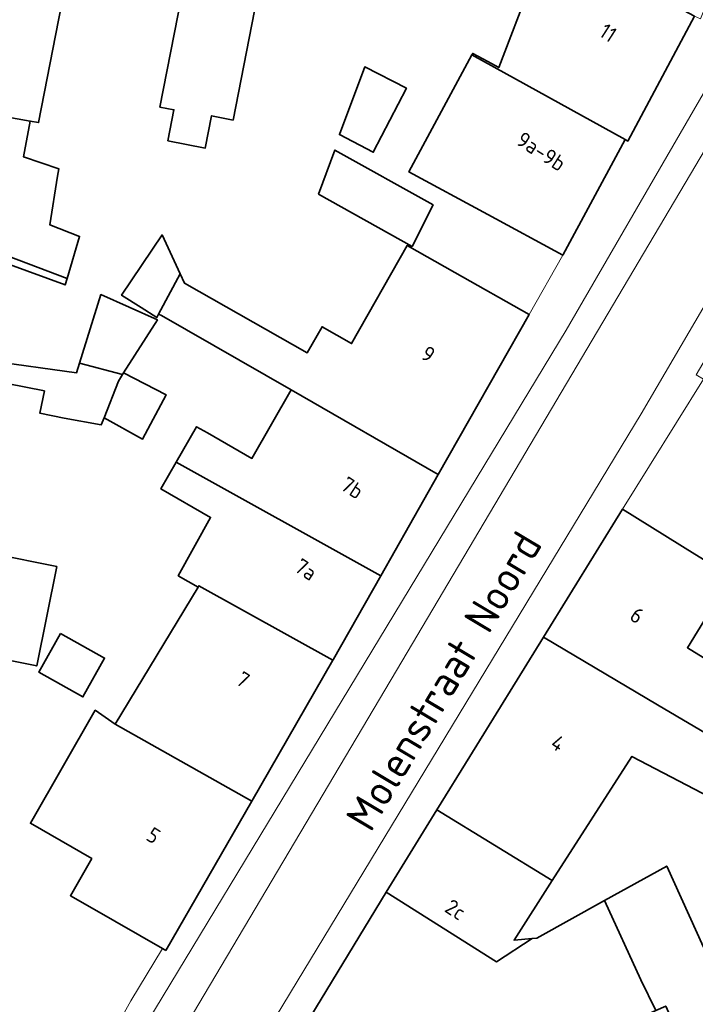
# Model space of a CAD drawing. Extents: x 184422 to 188298, y 343471 to 350189.
# Tile 440 of 513: x 187134 to 187174, y 349245 to 349303. Entities that reach past the tile are written whole.
import ezdxf
from ezdxf.enums import TextEntityAlignment as Align

# ---------------------------------------------------------------- set-up
doc = ezdxf.new("R2010")
doc.units = 0
for name, color, linetype, lineweight in [('B-WA-OG-TERREIN_ERF-GV', 252, 'Continuous', 18), ('B-WA-OG-TOPOGRAFIE-T18', 252, 'Continuous', 18), ('B-WA-VH-VERHARDING_OPEN-GV', 252, 'Continuous', 18), ('B-WA-VH-VERHARDING_STRAATBAKSTEEN-GV', 252, 'Continuous', 18), ('B-WE-OG-BEBOUWING-GV', 250, 'Continuous', 35), ('B-WE-OG-BEBOUWING-T18', 10, 'Continuous', 18)]:
    doc.layers.add(name, color=color, linetype=linetype, lineweight=lineweight)
doc.styles.add('NLCS-ISO-M1000-T18', font='NLCS-ISO.ttf', dxfattribs={"height": 1.8})
doc.styles.add('NLCS-ISO-M500-T18', font='NLCS-ISO.ttf', dxfattribs={"height": 0.9})

msp = doc.modelspace()

# ---------------------------------------------------------------- linework, layer by layer
at = {"layer": 'B-WA-OG-TERREIN_ERF-GV', "flags": 128}
for points in [[(187138.522, 349312.643), (187135.495, 349297.121), (187135.011, 349297.216), (187134.602, 349295.122), (187136.682, 349294.413), (187136.612, 349293.986), (187136.147, 349291.132), (187137.898, 349290.449), (187137.164, 349287.974), (187137.054, 349287.604), (187133.798, 349288.809)], [(187138.522, 349312.643), (187135.495, 349297.121), (187135.011, 349297.216), (187134.602, 349295.122), (187136.682, 349294.413), (187136.612, 349293.986), (187136.147, 349291.132), (187137.898, 349290.449), (187137.164, 349287.974), (187137.054, 349287.604), (187133.798, 349288.809)], [(187138.522, 349312.643), (187135.495, 349297.121), (187135.011, 349297.216), (187134.602, 349295.122), (187136.682, 349294.413), (187136.612, 349293.986), (187136.147, 349291.132), (187137.898, 349290.449), (187137.164, 349287.974), (187137.054, 349287.604), (187133.798, 349288.809)], [(187138.481, 349241.26), (187140.918, 349245.628), (187142.769, 349248.678), (187138.637, 349251.052), (187137.366, 349251.782), (187138.617, 349253.96), (187135.012, 349256.031), (187138.824, 349262.664), (187139.986, 349261.853), (187144.856, 349269.88), (187143.688, 349270.551), (187145.588, 349273.972), (187142.677, 349275.642), (187143.575, 349277.205), (187144.772, 349279.288), (187145.412, 349278.92), (187148.013, 349277.425), (187150.324, 349281.445), (187142.715, 349285.816), (187142.54, 349285.885), (187142.441, 349285.698), (187141.508, 349286.285), (187140.364, 349287.005), (187142.746, 349290.537), (187143.806, 349288.253), (187144.062, 349287.701), (187151.256, 349283.613), (187152.132, 349285.154), (187153.867, 349284.168), (187157.135, 349289.919), (187159.93, 349288.331), (187164.277, 349285.861), (187166.26, 349289.357), (187161.86, 349291.732), (187157.226, 349294.233), (187160.931, 349301.098), (187160.976, 349301.181), (187161.867, 349300.699), (187162.5, 349300.346), (187164.36, 349305.231)], [(187138.481, 349241.26), (187140.918, 349245.628), (187142.769, 349248.678), (187138.637, 349251.052), (187137.366, 349251.782), (187138.617, 349253.96), (187135.012, 349256.031), (187138.824, 349262.664), (187139.986, 349261.853), (187144.856, 349269.88), (187143.688, 349270.551), (187145.588, 349273.972), (187142.677, 349275.642), (187143.575, 349277.205), (187144.772, 349279.288), (187145.412, 349278.92), (187148.013, 349277.425), (187150.324, 349281.445), (187142.715, 349285.816), (187142.54, 349285.885), (187142.441, 349285.698), (187141.508, 349286.285), (187140.364, 349287.005), (187142.746, 349290.537), (187143.806, 349288.253), (187144.062, 349287.701), (187151.256, 349283.613), (187152.132, 349285.154), (187153.867, 349284.168), (187157.135, 349289.919), (187159.93, 349288.331), (187164.277, 349285.861), (187166.26, 349289.357), (187161.86, 349291.732), (187157.226, 349294.233), (187160.931, 349301.098), (187160.976, 349301.181), (187161.867, 349300.699), (187162.5, 349300.346), (187164.36, 349305.231)], [(187138.481, 349241.26), (187140.918, 349245.628), (187142.769, 349248.678), (187138.637, 349251.052), (187137.366, 349251.782), (187138.617, 349253.96), (187135.012, 349256.031), (187138.824, 349262.664), (187139.986, 349261.853), (187144.856, 349269.88), (187143.688, 349270.551), (187145.588, 349273.972), (187142.677, 349275.642), (187143.575, 349277.205), (187144.772, 349279.288), (187145.412, 349278.92), (187148.013, 349277.425), (187150.324, 349281.445), (187142.715, 349285.816), (187142.54, 349285.885), (187142.441, 349285.698), (187141.508, 349286.285), (187140.364, 349287.005), (187142.746, 349290.537), (187143.806, 349288.253), (187144.062, 349287.701), (187151.256, 349283.613), (187152.132, 349285.154), (187153.867, 349284.168), (187157.135, 349289.919), (187159.93, 349288.331), (187164.277, 349285.861), (187166.26, 349289.357), (187161.86, 349291.732), (187157.226, 349294.233), (187160.931, 349301.098), (187160.976, 349301.181), (187161.867, 349300.699), (187162.5, 349300.346), (187164.36, 349305.231)], [(187132.627, 349283.147), (187137.714, 349282.443), (187137.893, 349283.014), (187139.154, 349287.035), (187142.47, 349285.55), (187140.485, 349282.447), (187140.421, 349282.347), (187140.179, 349281.969), (187139.335, 349279.807), (187139.176, 349279.401), (187136.99, 349279.795), (187135.577, 349280.079), (187135.84, 349281.387), (187133.657, 349281.826)], [(187132.627, 349283.147), (187137.714, 349282.443), (187137.893, 349283.014), (187139.154, 349287.035), (187142.47, 349285.55), (187140.485, 349282.447), (187140.421, 349282.347), (187140.179, 349281.969), (187139.335, 349279.807), (187139.176, 349279.401), (187136.99, 349279.795), (187135.577, 349280.079), (187135.84, 349281.387), (187133.657, 349281.826)], [(187132.627, 349283.147), (187137.714, 349282.443), (187137.893, 349283.014), (187139.154, 349287.035), (187142.47, 349285.55), (187140.485, 349282.447), (187140.421, 349282.347), (187140.179, 349281.969), (187139.335, 349279.807), (187139.176, 349279.401), (187136.99, 349279.795), (187135.577, 349280.079), (187135.84, 349281.387), (187133.657, 349281.826)], [(187174.523, 349282.074), (187169.765, 349274.452), (187174.017, 349271.822), (187176.15, 349270.503), (187173.569, 349266.33), (187178.435, 349263.321)], [(187174.523, 349282.074), (187169.765, 349274.452), (187174.017, 349271.822), (187176.15, 349270.503), (187173.569, 349266.33), (187178.435, 349263.321)], [(187174.523, 349282.074), (187169.765, 349274.452), (187174.017, 349271.822), (187176.15, 349270.503), (187173.569, 349266.33), (187178.435, 349263.321)], [(187132.859, 349271.829), (187136.558, 349271.086), (187135.387, 349265.258), (187128.23, 349266.696)], [(187132.859, 349271.829), (187136.558, 349271.086), (187135.387, 349265.258), (187128.23, 349266.696)], [(187132.859, 349271.829), (187136.558, 349271.086), (187135.387, 349265.258), (187128.23, 349266.696)], [(187176.272, 349256.842), (187170.313, 349259.951), (187165.627, 349252.674), (187163.396, 349249.172), (187164.464, 349249.273), (187164.73, 349249.298), (187168.713, 349251.503), (187172.362, 349253.523), (187174.512, 349248.757)], [(187176.272, 349256.842), (187170.313, 349259.951), (187165.627, 349252.674), (187163.396, 349249.172), (187164.464, 349249.273), (187164.73, 349249.298), (187168.713, 349251.503), (187172.362, 349253.523), (187174.512, 349248.757)], [(187176.272, 349256.842), (187170.313, 349259.951), (187165.627, 349252.674), (187163.396, 349249.172), (187164.464, 349249.273), (187164.73, 349249.298), (187168.713, 349251.503), (187172.362, 349253.523), (187174.512, 349248.757)]]:
    msp.add_lwpolyline(points, dxfattribs=at)
for points in [[(187143.084, 349296.063), (187143.438, 349297.875), (187142.62, 349298.035), (187143.89, 349304.52), (187148.167, 349303.683), (187146.913, 349297.275), (187145.648, 349297.523), (187145.278, 349295.633)], [(187143.084, 349296.063), (187143.438, 349297.875), (187142.62, 349298.035), (187143.89, 349304.52), (187148.167, 349303.683), (187146.913, 349297.275), (187145.648, 349297.523), (187145.278, 349295.633)], [(187143.084, 349296.063), (187143.438, 349297.875), (187142.62, 349298.035), (187143.89, 349304.52), (187148.167, 349303.683), (187146.913, 349297.275), (187145.648, 349297.523), (187145.278, 349295.633)], [(187153.146, 349296.419), (187154.633, 349300.389), (187157.095, 349299.138), (187155.14, 349295.38)], [(187153.146, 349296.419), (187154.633, 349300.389), (187157.095, 349299.138), (187155.14, 349295.38)], [(187153.146, 349296.419), (187154.633, 349300.389), (187157.095, 349299.138), (187155.14, 349295.38)], [(187152.887, 349295.508), (187158.644, 349292.296), (187157.418, 349289.866), (187151.924, 349292.923)], [(187152.887, 349295.508), (187158.644, 349292.296), (187157.418, 349289.866), (187151.924, 349292.923)], [(187152.887, 349295.508), (187158.644, 349292.296), (187157.418, 349289.866), (187151.924, 349292.923)]]:
    msp.add_lwpolyline(points, close=True, dxfattribs=at)
at = {"layer": 'B-WA-VH-VERHARDING_OPEN-GV', "flags": 128}
msp.add_lwpolyline([(187126.545, 349219.114), (187166.462, 349284.941), (187180.97, 349309.992), (187179.429, 349312.782), (187177.985, 349312.24), (187174.347, 349303.216), (187173.984, 349303.374), (187170.067, 349296.043), (187169.912, 349296.123), (187169.646, 349295.63), (187166.26, 349289.357), (187164.277, 349285.861), (187158.952, 349276.489), (187155.572, 349270.541), (187152.797, 349265.657), (187152.767, 349265.605), (187148.005, 349257.319), (187142.972, 349248.561), (187142.769, 349248.678), (187140.918, 349245.628), (187138.481, 349241.26), (187136.07, 349237.098), (187133.155, 349232.066)], dxfattribs=at)
msp.add_lwpolyline([(187126.545, 349219.114), (187166.462, 349284.941), (187180.97, 349309.992), (187179.429, 349312.782), (187177.985, 349312.24), (187174.347, 349303.216), (187173.984, 349303.374), (187170.067, 349296.043), (187169.912, 349296.123), (187169.646, 349295.63), (187166.26, 349289.357), (187164.277, 349285.861), (187158.952, 349276.489), (187155.572, 349270.541), (187152.797, 349265.657), (187152.767, 349265.605), (187148.005, 349257.319), (187142.972, 349248.561), (187142.769, 349248.678), (187140.918, 349245.628), (187138.481, 349241.26), (187136.07, 349237.098), (187133.155, 349232.066)], dxfattribs=at)
msp.add_lwpolyline([(187126.545, 349219.114), (187166.462, 349284.941), (187180.97, 349309.992), (187179.429, 349312.782), (187177.985, 349312.24), (187174.347, 349303.216), (187173.984, 349303.374), (187170.067, 349296.043), (187169.912, 349296.123), (187169.646, 349295.63), (187166.26, 349289.357), (187164.277, 349285.861), (187158.952, 349276.489), (187155.572, 349270.541), (187152.797, 349265.657), (187152.767, 349265.605), (187148.005, 349257.319), (187142.972, 349248.561), (187142.769, 349248.678), (187140.918, 349245.628), (187138.481, 349241.26), (187136.07, 349237.098), (187133.155, 349232.066)], dxfattribs=at)
msp.add_lwpolyline([(187116.485, 349200.099), (187118.934, 349201.226), (187124.214, 349209.729), (187139.59, 349236.517), (187156.823, 349265.516), (187176.444, 349298.653), (187181.582, 349306.797), (187180.97, 349309.992), (187166.462, 349284.941), (187126.545, 349219.114)], close=True, dxfattribs=at)
msp.add_lwpolyline([(187116.485, 349200.099), (187118.934, 349201.226), (187124.214, 349209.729), (187139.59, 349236.517), (187156.823, 349265.516), (187176.444, 349298.653), (187181.582, 349306.797), (187180.97, 349309.992), (187166.462, 349284.941), (187126.545, 349219.114)], close=True, dxfattribs=at)
msp.add_lwpolyline([(187116.485, 349200.099), (187118.934, 349201.226), (187124.214, 349209.729), (187139.59, 349236.517), (187156.823, 349265.516), (187176.444, 349298.653), (187181.582, 349306.797), (187180.97, 349309.992), (187166.462, 349284.941), (187126.545, 349219.114)], close=True, dxfattribs=at)
at = {"layer": 'B-WA-VH-VERHARDING_STRAATBAKSTEEN-GV', "flags": 128}
msp.add_lwpolyline([(187191.178, 349326.421), (187190.946, 349326.518), (187190.918, 349326.463), (187190.307, 349325.268), (187185.878, 349315.895), (187185.152, 349314.379), (187181.582, 349306.797), (187176.444, 349298.653), (187156.823, 349265.516), (187139.59, 349236.517), (187124.214, 349209.729), (187118.934, 349201.226), (187116.485, 349200.099), (187114.674, 349199.938), (187121.835, 349196.224), (187123.174, 349199.166), (187129.043, 349210.359), (187134.387, 349219.921), (187170.854, 349280.04), (187183.254, 349301.216), (187188.297, 349310.438), (187195.022, 349324.422), (187194.777, 349324.616)], dxfattribs=at)
msp.add_lwpolyline([(187191.178, 349326.421), (187190.946, 349326.518), (187190.918, 349326.463), (187190.307, 349325.268), (187185.878, 349315.895), (187185.152, 349314.379), (187181.582, 349306.797), (187176.444, 349298.653), (187156.823, 349265.516), (187139.59, 349236.517), (187124.214, 349209.729), (187118.934, 349201.226), (187116.485, 349200.099), (187114.674, 349199.938), (187121.835, 349196.224), (187123.174, 349199.166), (187129.043, 349210.359), (187134.387, 349219.921), (187170.854, 349280.04), (187183.254, 349301.216), (187188.297, 349310.438), (187195.022, 349324.422), (187194.777, 349324.616)], dxfattribs=at)
msp.add_lwpolyline([(187191.178, 349326.421), (187190.946, 349326.518), (187190.918, 349326.463), (187190.307, 349325.268), (187185.878, 349315.895), (187185.152, 349314.379), (187181.582, 349306.797), (187176.444, 349298.653), (187156.823, 349265.516), (187139.59, 349236.517), (187124.214, 349209.729), (187118.934, 349201.226), (187116.485, 349200.099), (187114.674, 349199.938), (187121.835, 349196.224), (187123.174, 349199.166), (187129.043, 349210.359), (187134.387, 349219.921), (187170.854, 349280.04), (187183.254, 349301.216), (187188.297, 349310.438), (187195.022, 349324.422), (187194.777, 349324.616)], dxfattribs=at)
msp.add_lwpolyline([(187155.9, 349251.993), (187156.678, 349253.271), (187158.865, 349256.82), (187160.795, 349259.951), (187165.128, 349266.955), (187169.765, 349274.452), (187174.523, 349282.074), (187174.09, 349282.325), (187177.076, 349287.423), (187179.901, 349292.245), (187182.852, 349297.284), (187183.254, 349301.216), (187170.854, 349280.04), (187134.387, 349219.921), (187134.521, 349218.145), (187135.66, 349216.218), (187137.35, 349215.446), (187138.914, 349218.436), (187136.489, 349219.704), (187142.398, 349229.545), (187142.838, 349230.532)], close=True, dxfattribs=at)
msp.add_lwpolyline([(187155.9, 349251.993), (187156.678, 349253.271), (187158.865, 349256.82), (187160.795, 349259.951), (187165.128, 349266.955), (187169.765, 349274.452), (187174.523, 349282.074), (187174.09, 349282.325), (187177.076, 349287.423), (187179.901, 349292.245), (187182.852, 349297.284), (187183.254, 349301.216), (187170.854, 349280.04), (187134.387, 349219.921), (187134.521, 349218.145), (187135.66, 349216.218), (187137.35, 349215.446), (187138.914, 349218.436), (187136.489, 349219.704), (187142.398, 349229.545), (187142.838, 349230.532)], close=True, dxfattribs=at)
msp.add_lwpolyline([(187155.9, 349251.993), (187156.678, 349253.271), (187158.865, 349256.82), (187160.795, 349259.951), (187165.128, 349266.955), (187169.765, 349274.452), (187174.523, 349282.074), (187174.09, 349282.325), (187177.076, 349287.423), (187179.901, 349292.245), (187182.852, 349297.284), (187183.254, 349301.216), (187170.854, 349280.04), (187134.387, 349219.921), (187134.521, 349218.145), (187135.66, 349216.218), (187137.35, 349215.446), (187138.914, 349218.436), (187136.489, 349219.704), (187142.398, 349229.545), (187142.838, 349230.532)], close=True, dxfattribs=at)
at = {"layer": 'B-WE-OG-BEBOUWING-GV', "flags": 128}
for points in [[(187138.522, 349312.643), (187138.534, 349312.703), (187137.574, 349312.865), (187128.933, 349314.448), (187128.855, 349314.025), (187126.018, 349298.854), (187125.999, 349298.722), (187132.475, 349297.649), (187135.011, 349297.216), (187135.495, 349297.121)], [(187138.522, 349312.643), (187138.534, 349312.703), (187137.574, 349312.865), (187128.933, 349314.448), (187128.855, 349314.025), (187126.018, 349298.854), (187125.999, 349298.722), (187132.475, 349297.649), (187135.011, 349297.216), (187135.495, 349297.121)], [(187138.522, 349312.643), (187138.534, 349312.703), (187137.574, 349312.865), (187128.933, 349314.448), (187128.855, 349314.025), (187126.018, 349298.854), (187125.999, 349298.722), (187132.475, 349297.649), (187135.011, 349297.216), (187135.495, 349297.121)], [(187173.984, 349303.374), (187165.756, 349307.77), (187165.411, 349307.142), (187162.83, 349308.039), (187162.124, 349306.007), (187164.36, 349305.231), (187162.5, 349300.346), (187161.867, 349300.699), (187160.976, 349301.181), (187160.931, 349301.098), (187169.912, 349296.123), (187170.067, 349296.043)], [(187173.984, 349303.374), (187165.756, 349307.77), (187165.411, 349307.142), (187162.83, 349308.039), (187162.124, 349306.007), (187164.36, 349305.231), (187162.5, 349300.346), (187161.867, 349300.699), (187160.976, 349301.181), (187160.931, 349301.098), (187169.912, 349296.123), (187170.067, 349296.043)], [(187173.984, 349303.374), (187165.756, 349307.77), (187165.411, 349307.142), (187162.83, 349308.039), (187162.124, 349306.007), (187164.36, 349305.231), (187162.5, 349300.346), (187161.867, 349300.699), (187160.976, 349301.181), (187160.931, 349301.098), (187169.912, 349296.123), (187170.067, 349296.043)], [(187142.62, 349298.035), (187143.438, 349297.875), (187143.084, 349296.063), (187145.278, 349295.633), (187145.648, 349297.523), (187146.913, 349297.275), (187148.167, 349303.683), (187143.89, 349304.52)], [(187142.62, 349298.035), (187143.438, 349297.875), (187143.084, 349296.063), (187145.278, 349295.633), (187145.648, 349297.523), (187146.913, 349297.275), (187148.167, 349303.683), (187143.89, 349304.52)], [(187142.62, 349298.035), (187143.438, 349297.875), (187143.084, 349296.063), (187145.278, 349295.633), (187145.648, 349297.523), (187146.913, 349297.275), (187148.167, 349303.683), (187143.89, 349304.52)], [(187161.86, 349291.732), (187166.26, 349289.357), (187169.646, 349295.63), (187169.912, 349296.123), (187160.931, 349301.098), (187157.226, 349294.233)], [(187161.86, 349291.732), (187166.26, 349289.357), (187169.646, 349295.63), (187169.912, 349296.123), (187160.931, 349301.098), (187157.226, 349294.233)], [(187161.86, 349291.732), (187166.26, 349289.357), (187169.646, 349295.63), (187169.912, 349296.123), (187160.931, 349301.098), (187157.226, 349294.233)], [(187157.095, 349299.138), (187154.633, 349300.389), (187153.146, 349296.419), (187155.14, 349295.38)], [(187157.095, 349299.138), (187154.633, 349300.389), (187153.146, 349296.419), (187155.14, 349295.38)], [(187157.095, 349299.138), (187154.633, 349300.389), (187153.146, 349296.419), (187155.14, 349295.38)], [(187137.164, 349287.974), (187137.898, 349290.449), (187136.147, 349291.132), (187136.612, 349293.986), (187136.682, 349294.413), (187134.602, 349295.122), (187135.011, 349297.216), (187132.475, 349297.649), (187125.999, 349298.722), (187125.086, 349292.508), (187124.955, 349291.858), (187131.74, 349291.237), (187131.322, 349290.192)], [(187137.164, 349287.974), (187137.898, 349290.449), (187136.147, 349291.132), (187136.612, 349293.986), (187136.682, 349294.413), (187134.602, 349295.122), (187135.011, 349297.216), (187132.475, 349297.649), (187125.999, 349298.722), (187125.086, 349292.508), (187124.955, 349291.858), (187131.74, 349291.237), (187131.322, 349290.192)], [(187137.164, 349287.974), (187137.898, 349290.449), (187136.147, 349291.132), (187136.612, 349293.986), (187136.682, 349294.413), (187134.602, 349295.122), (187135.011, 349297.216), (187132.475, 349297.649), (187125.999, 349298.722), (187125.086, 349292.508), (187124.955, 349291.858), (187131.74, 349291.237), (187131.322, 349290.192)], [(187151.924, 349292.923), (187157.418, 349289.866), (187158.644, 349292.296), (187152.887, 349295.508)], [(187151.924, 349292.923), (187157.418, 349289.866), (187158.644, 349292.296), (187152.887, 349295.508)], [(187151.924, 349292.923), (187157.418, 349289.866), (187158.644, 349292.296), (187152.887, 349295.508)], [(187124.955, 349291.858), (187123.594, 349285.079), (187128.963, 349284.268), (187129.349, 349285.242), (187132.871, 349284.328), (187133.798, 349288.809), (187137.054, 349287.604), (187137.164, 349287.974), (187131.322, 349290.192), (187131.74, 349291.237)], [(187124.955, 349291.858), (187123.594, 349285.079), (187128.963, 349284.268), (187129.349, 349285.242), (187132.871, 349284.328), (187133.798, 349288.809), (187137.054, 349287.604), (187137.164, 349287.974), (187131.322, 349290.192), (187131.74, 349291.237)], [(187124.955, 349291.858), (187123.594, 349285.079), (187128.963, 349284.268), (187129.349, 349285.242), (187132.871, 349284.328), (187133.798, 349288.809), (187137.054, 349287.604), (187137.164, 349287.974), (187131.322, 349290.192), (187131.74, 349291.237)], [(187142.54, 349285.885), (187143.806, 349288.253), (187142.746, 349290.537), (187140.364, 349287.005), (187141.508, 349286.285), (187142.441, 349285.698)], [(187142.54, 349285.885), (187143.806, 349288.253), (187142.746, 349290.537), (187140.364, 349287.005), (187141.508, 349286.285), (187142.441, 349285.698)], [(187142.54, 349285.885), (187143.806, 349288.253), (187142.746, 349290.537), (187140.364, 349287.005), (187141.508, 349286.285), (187142.441, 349285.698)], [(187158.952, 349276.489), (187164.277, 349285.861), (187159.93, 349288.331), (187157.135, 349289.919), (187153.867, 349284.168), (187152.132, 349285.154), (187151.256, 349283.613), (187144.062, 349287.701), (187143.806, 349288.253), (187142.54, 349285.885), (187142.715, 349285.816), (187150.324, 349281.445)], [(187158.952, 349276.489), (187164.277, 349285.861), (187159.93, 349288.331), (187157.135, 349289.919), (187153.867, 349284.168), (187152.132, 349285.154), (187151.256, 349283.613), (187144.062, 349287.701), (187143.806, 349288.253), (187142.54, 349285.885), (187142.715, 349285.816), (187150.324, 349281.445)], [(187158.952, 349276.489), (187164.277, 349285.861), (187159.93, 349288.331), (187157.135, 349289.919), (187153.867, 349284.168), (187152.132, 349285.154), (187151.256, 349283.613), (187144.062, 349287.701), (187143.806, 349288.253), (187142.54, 349285.885), (187142.715, 349285.816), (187150.324, 349281.445)], [(187137.893, 349283.014), (187140.421, 349282.347), (187140.485, 349282.447), (187142.47, 349285.55), (187139.154, 349287.035)], [(187137.893, 349283.014), (187140.421, 349282.347), (187140.485, 349282.447), (187142.47, 349285.55), (187139.154, 349287.035)], [(187137.893, 349283.014), (187140.421, 349282.347), (187140.485, 349282.447), (187142.47, 349285.55), (187139.154, 349287.035)], [(187132.871, 349284.328), (187129.349, 349285.242), (187128.963, 349284.268), (187123.594, 349285.079), (187122.318, 349278.727), (187131.489, 349277.341), (187132.318, 349277.212), (187132.792, 349279.835), (187133.239, 349279.745), (187133.657, 349281.826), (187135.84, 349281.387), (187135.577, 349280.079), (187136.99, 349279.795), (187139.176, 349279.401), (187139.335, 349279.807), (187140.179, 349281.969), (187140.421, 349282.347), (187137.893, 349283.014), (187137.714, 349282.443), (187132.627, 349283.147)], [(187132.871, 349284.328), (187129.349, 349285.242), (187128.963, 349284.268), (187123.594, 349285.079), (187122.318, 349278.727), (187131.489, 349277.341), (187132.318, 349277.212), (187132.792, 349279.835), (187133.239, 349279.745), (187133.657, 349281.826), (187135.84, 349281.387), (187135.577, 349280.079), (187136.99, 349279.795), (187139.176, 349279.401), (187139.335, 349279.807), (187140.179, 349281.969), (187140.421, 349282.347), (187137.893, 349283.014), (187137.714, 349282.443), (187132.627, 349283.147)], [(187132.871, 349284.328), (187129.349, 349285.242), (187128.963, 349284.268), (187123.594, 349285.079), (187122.318, 349278.727), (187131.489, 349277.341), (187132.318, 349277.212), (187132.792, 349279.835), (187133.239, 349279.745), (187133.657, 349281.826), (187135.84, 349281.387), (187135.577, 349280.079), (187136.99, 349279.795), (187139.176, 349279.401), (187139.335, 349279.807), (187140.179, 349281.969), (187140.421, 349282.347), (187137.893, 349283.014), (187137.714, 349282.443), (187132.627, 349283.147)], [(187139.335, 349279.807), (187141.599, 349278.561), (187142.989, 349281.153), (187140.485, 349282.447), (187140.421, 349282.347), (187140.179, 349281.969)], [(187139.335, 349279.807), (187141.599, 349278.561), (187142.989, 349281.153), (187140.485, 349282.447), (187140.421, 349282.347), (187140.179, 349281.969)], [(187139.335, 349279.807), (187141.599, 349278.561), (187142.989, 349281.153), (187140.485, 349282.447), (187140.421, 349282.347), (187140.179, 349281.969)], [(187155.572, 349270.541), (187158.952, 349276.489), (187150.324, 349281.445), (187148.013, 349277.425), (187145.412, 349278.92), (187144.772, 349279.288), (187143.575, 349277.205)], [(187155.572, 349270.541), (187158.952, 349276.489), (187150.324, 349281.445), (187148.013, 349277.425), (187145.412, 349278.92), (187144.772, 349279.288), (187143.575, 349277.205)], [(187155.572, 349270.541), (187158.952, 349276.489), (187150.324, 349281.445), (187148.013, 349277.425), (187145.412, 349278.92), (187144.772, 349279.288), (187143.575, 349277.205)], [(187120.908, 349271.709), (187125.81, 349270.724), (187128.914, 349270.1), (187128.23, 349266.696), (187135.387, 349265.258), (187136.558, 349271.086), (187132.859, 349271.829), (187133.8, 349276.514), (187131.419, 349276.992), (187131.489, 349277.341), (187122.318, 349278.727)], [(187120.908, 349271.709), (187125.81, 349270.724), (187128.914, 349270.1), (187128.23, 349266.696), (187135.387, 349265.258), (187136.558, 349271.086), (187132.859, 349271.829), (187133.8, 349276.514), (187131.419, 349276.992), (187131.489, 349277.341), (187122.318, 349278.727)], [(187120.908, 349271.709), (187125.81, 349270.724), (187128.914, 349270.1), (187128.23, 349266.696), (187135.387, 349265.258), (187136.558, 349271.086), (187132.859, 349271.829), (187133.8, 349276.514), (187131.419, 349276.992), (187131.489, 349277.341), (187122.318, 349278.727)], [(187144.856, 349269.88), (187144.904, 349269.963), (187152.767, 349265.605), (187152.797, 349265.657), (187155.572, 349270.541), (187143.575, 349277.205), (187142.677, 349275.642), (187145.588, 349273.972), (187143.688, 349270.551)], [(187144.856, 349269.88), (187144.904, 349269.963), (187152.767, 349265.605), (187152.797, 349265.657), (187155.572, 349270.541), (187143.575, 349277.205), (187142.677, 349275.642), (187145.588, 349273.972), (187143.688, 349270.551)], [(187144.856, 349269.88), (187144.904, 349269.963), (187152.767, 349265.605), (187152.797, 349265.657), (187155.572, 349270.541), (187143.575, 349277.205), (187142.677, 349275.642), (187145.588, 349273.972), (187143.688, 349270.551)], [(187171.815, 349262.979), (187179.064, 349258.709), (187181.536, 349260.812), (187178.171, 349262.894), (187178.435, 349263.321), (187173.569, 349266.33), (187176.15, 349270.503), (187174.017, 349271.822), (187169.765, 349274.452), (187165.128, 349266.955)], [(187171.815, 349262.979), (187179.064, 349258.709), (187181.536, 349260.812), (187178.171, 349262.894), (187178.435, 349263.321), (187173.569, 349266.33), (187176.15, 349270.503), (187174.017, 349271.822), (187169.765, 349274.452), (187165.128, 349266.955)], [(187171.815, 349262.979), (187179.064, 349258.709), (187181.536, 349260.812), (187178.171, 349262.894), (187178.435, 349263.321), (187173.569, 349266.33), (187176.15, 349270.503), (187174.017, 349271.822), (187169.765, 349274.452), (187165.128, 349266.955)], [(187152.767, 349265.605), (187144.904, 349269.963), (187144.856, 349269.88), (187139.986, 349261.853), (187148.005, 349257.319)], [(187152.767, 349265.605), (187144.904, 349269.963), (187144.856, 349269.88), (187139.986, 349261.853), (187148.005, 349257.319)], [(187152.767, 349265.605), (187144.904, 349269.963), (187144.856, 349269.88), (187139.986, 349261.853), (187148.005, 349257.319)], [(187136.784, 349267.164), (187135.513, 349264.884), (187138.101, 349263.442), (187139.372, 349265.721)], [(187136.784, 349267.164), (187135.513, 349264.884), (187138.101, 349263.442), (187139.372, 349265.721)], [(187136.784, 349267.164), (187135.513, 349264.884), (187138.101, 349263.442), (187139.372, 349265.721)], [(187158.865, 349256.82), (187165.627, 349252.674), (187170.313, 349259.951), (187176.272, 349256.842), (187176.176, 349256.744), (187179.066, 349258.562), (187178.997, 349258.652), (187179.064, 349258.709), (187171.815, 349262.979), (187165.128, 349266.955), (187160.795, 349259.951)], [(187158.865, 349256.82), (187165.627, 349252.674), (187170.313, 349259.951), (187176.272, 349256.842), (187176.176, 349256.744), (187179.066, 349258.562), (187178.997, 349258.652), (187179.064, 349258.709), (187171.815, 349262.979), (187165.128, 349266.955), (187160.795, 349259.951)], [(187158.865, 349256.82), (187165.627, 349252.674), (187170.313, 349259.951), (187176.272, 349256.842), (187176.176, 349256.744), (187179.066, 349258.562), (187178.997, 349258.652), (187179.064, 349258.709), (187171.815, 349262.979), (187165.128, 349266.955), (187160.795, 349259.951)], [(187142.972, 349248.561), (187148.005, 349257.319), (187139.986, 349261.853), (187138.824, 349262.664), (187135.012, 349256.031), (187138.617, 349253.96), (187137.366, 349251.782), (187138.637, 349251.052), (187142.769, 349248.678)], [(187142.972, 349248.561), (187148.005, 349257.319), (187139.986, 349261.853), (187138.824, 349262.664), (187135.012, 349256.031), (187138.617, 349253.96), (187137.366, 349251.782), (187138.637, 349251.052), (187142.769, 349248.678)], [(187142.972, 349248.561), (187148.005, 349257.319), (187139.986, 349261.853), (187138.824, 349262.664), (187135.012, 349256.031), (187138.617, 349253.96), (187137.366, 349251.782), (187138.637, 349251.052), (187142.769, 349248.678)], [(187165.627, 349252.674), (187158.865, 349256.82), (187156.678, 349253.271), (187155.9, 349251.993), (187162.361, 349247.912), (187164.464, 349249.273), (187163.396, 349249.172)], [(187165.627, 349252.674), (187158.865, 349256.82), (187156.678, 349253.271), (187155.9, 349251.993), (187162.361, 349247.912), (187164.464, 349249.273), (187163.396, 349249.172)], [(187165.627, 349252.674), (187158.865, 349256.82), (187156.678, 349253.271), (187155.9, 349251.993), (187162.361, 349247.912), (187164.464, 349249.273), (187163.396, 349249.172)], [(187168.713, 349251.503), (187170.839, 349246.857), (187171.729, 349245.051), (187172.304, 349245.31), (187175.522, 349238.177), (187177.578, 349233.619), (187185.398, 349237.147), (187183.342, 349241.705), (187186.293, 349243.037), (187183.675, 349248.84), (187181.021, 349247.642), (187179.503, 349251.008), (187174.512, 349248.757), (187172.362, 349253.523)], [(187168.713, 349251.503), (187170.839, 349246.857), (187171.729, 349245.051), (187172.304, 349245.31), (187175.522, 349238.177), (187177.578, 349233.619), (187185.398, 349237.147), (187183.342, 349241.705), (187186.293, 349243.037), (187183.675, 349248.84), (187181.021, 349247.642), (187179.503, 349251.008), (187174.512, 349248.757), (187172.362, 349253.523)], [(187168.713, 349251.503), (187170.839, 349246.857), (187171.729, 349245.051), (187172.304, 349245.31), (187175.522, 349238.177), (187177.578, 349233.619), (187185.398, 349237.147), (187183.342, 349241.705), (187186.293, 349243.037), (187183.675, 349248.84), (187181.021, 349247.642), (187179.503, 349251.008), (187174.512, 349248.757), (187172.362, 349253.523)], [(187159.017, 349233.361), (187166.178, 349244.165), (187166.546, 349243.481), (187167.197, 349243.007), (187171.729, 349245.051), (187170.839, 349246.857), (187168.713, 349251.503), (187164.73, 349249.298), (187164.464, 349249.273), (187162.361, 349247.912), (187155.9, 349251.993), (187142.838, 349230.532), (187150.205, 349225.101), (187155.893, 349228.975), (187158.005, 349224.322), (187165.323, 349227.937), (187163.109, 349232.42), (187162.821, 349233.003), (187161.339, 349232.306), (187160.882, 349233.277), (187159.388, 349232.574)], [(187159.017, 349233.361), (187166.178, 349244.165), (187166.546, 349243.481), (187167.197, 349243.007), (187171.729, 349245.051), (187170.839, 349246.857), (187168.713, 349251.503), (187164.73, 349249.298), (187164.464, 349249.273), (187162.361, 349247.912), (187155.9, 349251.993), (187142.838, 349230.532), (187150.205, 349225.101), (187155.893, 349228.975), (187158.005, 349224.322), (187165.323, 349227.937), (187163.109, 349232.42), (187162.821, 349233.003), (187161.339, 349232.306), (187160.882, 349233.277), (187159.388, 349232.574)], [(187159.017, 349233.361), (187166.178, 349244.165), (187166.546, 349243.481), (187167.197, 349243.007), (187171.729, 349245.051), (187170.839, 349246.857), (187168.713, 349251.503), (187164.73, 349249.298), (187164.464, 349249.273), (187162.361, 349247.912), (187155.9, 349251.993), (187142.838, 349230.532), (187150.205, 349225.101), (187155.893, 349228.975), (187158.005, 349224.322), (187165.323, 349227.937), (187163.109, 349232.42), (187162.821, 349233.003), (187161.339, 349232.306), (187160.882, 349233.277), (187159.388, 349232.574)]]:
    msp.add_lwpolyline(points, close=True, dxfattribs=at)

# ---------------------------------------------------------------- texts
at = {"layer": 'B-WA-OG-TOPOGRAFIE-T18', "style": 'NLCS-ISO-M1000-T18'}
msp.add_text('Molenstraat Noord', height=1.8, rotation=59.2, dxfattribs=at).set_placement((187159.278, 349264.39), align=Align.MIDDLE)
msp.add_text('Molenstraat Noord', height=1.8, rotation=59.2, dxfattribs=at).set_placement((187159.278, 349264.39), align=Align.MIDDLE)
msp.add_text('Molenstraat Noord', height=1.8, rotation=59.2, dxfattribs=at).set_placement((187159.278, 349264.39), align=Align.MIDDLE)
at = {"layer": 'B-WE-OG-BEBOUWING-T18', "style": 'NLCS-ISO-M500-T18'}
for s, p in [('11', (187168.922, 349302.389)), ('11', (187168.922, 349302.389)), ('11', (187168.922, 349302.389)), ('9a-9b', (187164.995, 349295.434)), ('9a-9b', (187164.995, 349295.434)), ('9a-9b', (187164.995, 349295.434)), ('9', (187158.362, 349283.547)), ('9', (187158.362, 349283.547)), ('9', (187158.362, 349283.547)), ('7b', (187153.905, 349275.703)), ('7b', (187153.905, 349275.703)), ('7b', (187153.905, 349275.703)), ('7a', (187151.183, 349270.913)), ('7a', (187151.183, 349270.913)), ('7a', (187151.183, 349270.913)), ('6', (187170.615, 349268.222)), ('6', (187170.615, 349268.222)), ('6', (187170.615, 349268.222)), ('7', (187147.494, 349264.457)), ('7', (187147.494, 349264.457)), ('7', (187147.494, 349264.457)), ('4', (187165.977, 349260.725)), ('4', (187165.977, 349260.725)), ('4', (187165.977, 349260.725)), ('5', (187142.24, 349255.314)), ('5', (187142.24, 349255.314)), ('5', (187142.24, 349255.314)), ('2c', (187159.961, 349250.971)), ('2c', (187159.961, 349250.971)), ('2c', (187159.961, 349250.971))]:
    msp.add_text(s, height=0.9, rotation=327.1, dxfattribs=at).set_placement(p, align=Align.MIDDLE)

doc.saveas('drawing.dxf')
